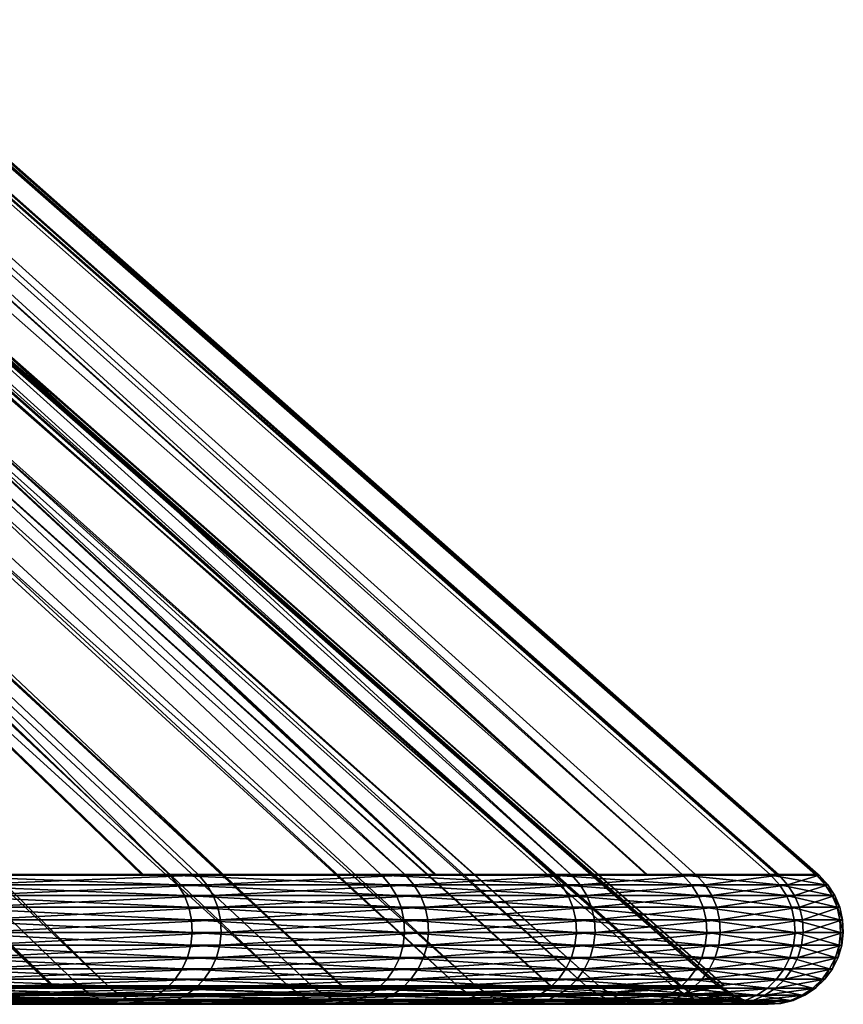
# Model space of a CAD drawing. Header units: inches. Extents: x 1 to 213, y 1 to 674.
# Tile 646 of 656: x 202 to 213, y 129 to 142. Entities that reach past the tile are written whole.
import ezdxf

# ---------------------------------------------------------------- set-up
doc = ezdxf.new("R2010")
doc.units = ezdxf.units.IN
doc.header["$MEASUREMENT"] = 0
doc.layers.get('0').update_dxf_attribs({"true_color": 0x5890e1})

msp = doc.modelspace()

# ---------------------------------------------------------------- meshes
at = {"color": 173, "true_color": 0x5858e1}
mesh = msp.add_polyface(dxfattribs=at)
corners = [(160.648, 173.5, 101.081), (160.661, 182, 101.079), (159.805, 173.5, 95.757), (160.689, 173.5, 101.34), (160.031, 173.5, 116.784), (160.086, 182, 116.793), (160.689, 173.5, 112.629), (159.805, 173.5, 118.212), (150.672, 173.5, 138.725), (186.889, 129.15, 173.957), (147.114, 173.5, 143.118), (153.75, 173.5, 133.985), (195.883, 129.15, 161.456), (150.886, 173.5, 138.395), (191.617, 129.15, 167.873), (158.059, 173.5, 124.407), (202.937, 129.15, 147.767), (156.316, 173.5, 128.948), (202.185, 129.15, 149.369), (154.943, 173.5, 131.642), (199.663, 129.15, 154.742), (153.75, 173.5, 79.985), (199.213, 129.15, 58.365), (156.316, 173.5, 85.021), (202.206, 129.15, 64.59), (156.646, 173.5, 85.879), (148.438, 173.5, 72.486), (191.045, 129.15, 45.31), (150.672, 173.5, 75.244), (191.318, 129.15, 45.712), (153.034, 173.5, 78.883), (195.371, 129.15, 51.686), (186.261, 129.15, 39.27), (143.118, 173.5, 66.855), (175.422, 129.15, 28.331), (176.713, 129.15, 29.542), (181.044, 129.15, 33.6), (143.628, 174.399, 149.271), (171.005, 130.649, 190.944), (177.03, 130.649, 185.986), (144.456, 174.399, 148.601), (177.615, 130.649, 185.428), (182.674, 130.649, 180.598), (148.601, 174.399, 144.456), (185.394, 130.649, 177.585), (149.271, 174.399, 143.628), (187.903, 130.649, 174.807), (152.29, 174.399, 139.901), (192.691, 130.649, 168.645), (154.031, 174.399, 137.219), (197.011, 130.649, 162.147), (155.482, 174.399, 134.985), (198.364, 130.649, 159.744), (157.901, 174.399, 130.236), (200.839, 130.649, 155.348), (158.143, 174.399, 129.762), (157.901, 174.399, 83.733), (200.384, 130.649, 57.748), (155.482, 174.399, 78.985), (198.359, 130.649, 54.229), (154.031, 174.399, 76.75), (196.493, 130.649, 50.985), (152.29, 174.399, 74.069), (192.112, 130.649, 44.527), (149.271, 174.399, 70.341), (187.267, 130.649, 38.411), (148.601, 174.399, 69.513), (185.399, 130.649, 36.381), (181.984, 130.649, 32.669), (144.456, 174.399, 65.368), (177.598, 130.649, 28.559), (143.628, 174.399, 64.698), (176.29, 130.649, 27.333), (170.219, 130.649, 22.432)]
mesh.append_faces([[corners[k] for k in face] for face in [(0, 1, 2, 0), (0, 3, 1, 0), (4, 5, 6, 4), (4, 7, 5, 4), (8, 9, 10, 8), (11, 12, 13, 11), (13, 14, 8, 13), (15, 16, 17, 15), (17, 18, 19, 17), (19, 20, 11, 19), (21, 22, 23, 21), (23, 24, 25, 23), (26, 27, 28, 26), (28, 29, 30, 28), (30, 31, 21, 30), (26, 32, 27, 26), (33, 34, 35, 33), (33, 35, 36, 33), (37, 38, 39, 37), (40, 41, 42, 40), (43, 42, 44, 43), (43, 44, 45, 43), (45, 44, 46, 45), (45, 46, 47, 45), (47, 48, 49, 47), (49, 50, 51, 49), (51, 52, 53, 51), (53, 54, 55, 53), (56, 57, 58, 56), (58, 59, 60, 58), (60, 61, 62, 60), (62, 63, 64, 62), (64, 65, 66, 64), (66, 67, 68, 66), (69, 68, 70, 69), (71, 72, 73, 71)]], dxfattribs={"vtx3": -1, "color": 173})
mesh = msp.add_polyface(dxfattribs=at)
corners = [(150.886, 173.5, 138.395), (195.883, 129.15, 161.456), (191.617, 129.15, 167.873), (150.672, 173.5, 138.725), (191.319, 129.15, 168.256), (186.889, 129.15, 173.957), (156.316, 173.5, 128.948), (202.937, 129.15, 147.767), (202.185, 129.15, 149.369), (154.943, 173.5, 131.642), (199.663, 129.15, 154.742), (159.158, 173.5, 93.345), (206.083, 129.15, 74.785), (207.649, 129.15, 79.841), (153.034, 173.5, 78.883), (191.318, 129.15, 45.712), (195.371, 129.15, 51.686), (177.038, 130.639, 185.995), (171.005, 130.649, 190.944), (171.012, 130.639, 190.953), (169.009, 130.649, 192.352), (182.682, 130.639, 180.606), (177.615, 130.649, 185.428), (177.03, 130.649, 185.986), (185.394, 130.649, 177.585), (182.674, 130.649, 180.598), (170.226, 130.639, 22.423), (176.29, 130.649, 27.333), (176.298, 130.639, 27.324), (177.598, 130.649, 28.559), (181.992, 130.639, 32.661), (181.984, 130.649, 32.669), (185.399, 130.649, 36.381), (169.02, 130.649, 21.603), (170.219, 130.649, 22.432), (170.296, 130.512, 22.329), (176.375, 130.512, 27.236), (182.075, 130.512, 32.578), (187.365, 130.512, 38.327), (182.766, 130.512, 180.687), (177.116, 130.512, 186.083), (171.083, 130.512, 191.046), (164.699, 130.512, 195.55), (177.178, 130.367, 186.153), (171.139, 130.367, 191.12), (187.903, 130.649, 174.807), (192.389, 130.649, 169.034), (152.29, 174.399, 139.901), (187.267, 130.649, 38.411), (148.601, 174.399, 69.513)]
mesh.append_faces([[corners[k] for k in face] for face in [(0, 1, 2, 0), (3, 2, 4, 3), (3, 4, 5, 3), (6, 7, 8, 6), (9, 8, 10, 9), (11, 12, 13, 11), (14, 15, 16, 14), (17, 18, 19, 17), (19, 18, 20, 19), (21, 22, 17, 21), (17, 22, 23, 17), (17, 23, 18, 17), (21, 24, 25, 21), (21, 25, 22, 21), (26, 27, 28, 26), (28, 27, 29, 28), (28, 29, 30, 28), (30, 29, 31, 30), (30, 31, 32, 30), (26, 33, 34, 26), (26, 34, 27, 26), (35, 26, 36, 35), (36, 26, 28, 36), (36, 28, 37, 36), (37, 28, 30, 37), (37, 30, 38, 37), (39, 21, 40, 39), (40, 21, 17, 40), (40, 17, 41, 40), (41, 17, 19, 41), (41, 19, 42, 41), (43, 39, 40, 43), (44, 40, 41, 44), (45, 46, 47, 45), (48, 32, 49, 48)]], dxfattribs={"vtx3": -1, "color": 173})
mesh = msp.add_polyface(dxfattribs=at)
corners = [(153.75, 173.5, 133.985), (199.663, 129.15, 154.742), (197.219, 129.15, 159.082), (195.883, 129.15, 161.456), (159.805, 173.5, 118.212), (207.897, 129.15, 133.188), (158.342, 173.5, 123.672), (206.1, 129.15, 139.19), (158.059, 173.5, 124.407), (160.689, 173.5, 112.629), (210.656, 129.15, 118.038), (160.031, 173.5, 116.784), (209.557, 129.15, 125.664), (160.689, 173.5, 101.34), (211.154, 129.15, 102.646), (160.985, 173.5, 106.985), (211.245, 129.151, 106.985), (160.881, 173.5, 108.953), (211.19, 129.15, 110.351), (159.805, 173.5, 95.757), (209.378, 129.15, 87.349), (160.648, 173.5, 101.081), (210.549, 129.15, 94.965), (156.646, 173.5, 85.879), (205.369, 129.15, 72.481), (158.342, 173.5, 90.298), (206.083, 129.15, 74.785), (159.158, 173.5, 93.345), (207.649, 129.15, 79.841), (150.672, 173.5, 75.244), (191.045, 129.15, 45.31), (191.318, 129.15, 45.712), (153.75, 173.5, 79.985), (195.371, 129.15, 51.686), (197.214, 129.15, 54.89), (199.213, 129.15, 58.365), (152.29, 174.399, 139.901), (192.389, 130.649, 169.034), (192.691, 130.649, 168.645), (154.031, 174.399, 137.219), (197.011, 130.649, 162.147), (155.482, 174.399, 134.985), (198.364, 130.649, 159.744), (158.143, 174.399, 129.762), (206.939, 130.649, 140.996), (160.244, 174.399, 124.29), (207.358, 130.649, 139.599), (160.657, 174.399, 122.746), (209.178, 130.649, 133.521), (161.761, 174.399, 118.628), (210.193, 130.649, 128.922), (162.345, 174.399, 114.943), (162.678, 174.399, 112.838), (212.512, 130.649, 110.394), (162.985, 174.399, 106.985), (212.476, 130.649, 102.591), (162.678, 174.399, 101.131), (211.953, 130.649, 95.951), (162.345, 174.399, 99.026), (210.678, 130.649, 87.1), (161.761, 174.399, 95.342), (210.205, 130.649, 85.046), (160.657, 174.399, 91.223), (208.926, 130.649, 79.496), (160.244, 174.399, 89.68), (203.765, 130.649, 64.78), (158.143, 174.399, 84.207), (203.415, 130.649, 64.052), (157.901, 174.399, 83.733), (155.482, 174.399, 78.985), (200.384, 130.649, 57.748), (198.359, 130.649, 54.229), (154.031, 174.399, 76.75), (196.493, 130.649, 50.985), (152.29, 174.399, 74.069), (192.389, 130.649, 44.934), (192.112, 130.649, 44.527), (149.271, 174.399, 70.341), (187.267, 130.649, 38.411)]
mesh.append_faces([[corners[k] for k in face] for face in [(0, 1, 2, 0), (0, 2, 3, 0), (4, 5, 6, 4), (6, 7, 8, 6), (9, 10, 11, 9), (11, 12, 4, 11), (13, 14, 15, 13), (15, 16, 17, 15), (17, 18, 9, 17), (19, 20, 21, 19), (21, 22, 13, 21), (23, 24, 25, 23), (25, 26, 27, 25), (27, 28, 19, 27), (29, 30, 31, 29), (32, 33, 34, 32), (32, 34, 35, 32), (36, 37, 38, 36), (39, 38, 40, 39), (41, 40, 42, 41), (43, 44, 45, 43), (45, 46, 47, 45), (47, 48, 49, 47), (49, 50, 51, 49), (52, 53, 54, 52), (54, 55, 56, 54), (56, 57, 58, 56), (58, 59, 60, 58), (60, 61, 62, 60), (62, 63, 64, 62), (64, 65, 66, 64), (66, 67, 68, 66), (69, 70, 71, 69), (72, 71, 73, 72), (74, 75, 76, 74), (77, 76, 78, 77)]], dxfattribs={"vtx3": -1, "color": 173})
mesh = msp.add_polyface(dxfattribs=at)
corners = [(160.031, 173.5, 116.784), (210.656, 129.15, 118.038), (209.557, 129.15, 125.664), (160.648, 173.5, 101.081), (209.378, 129.15, 87.349), (210.549, 129.15, 94.965), (187.912, 130.639, 174.814), (185.394, 130.649, 177.585), (182.682, 130.639, 180.606), (197.021, 130.639, 162.154), (192.691, 130.649, 168.645), (192.701, 130.639, 168.652), (192.389, 130.649, 169.034), (187.903, 130.649, 174.807), (198.364, 130.649, 159.744), (197.011, 130.649, 162.147), (196.502, 130.639, 50.978), (198.359, 130.649, 54.229), (200.394, 130.639, 57.742), (187.276, 130.639, 38.403), (192.112, 130.649, 44.527), (192.122, 130.639, 44.52), (192.389, 130.649, 44.934), (196.493, 130.649, 50.985), (181.992, 130.639, 32.661), (185.399, 130.649, 36.381), (187.267, 130.649, 38.411), (187.365, 130.512, 38.327), (192.216, 130.512, 44.451), (196.602, 130.512, 50.916), (200.498, 130.512, 57.688), (197.121, 130.512, 162.215), (200.849, 130.639, 155.353), (192.796, 130.512, 168.721), (188.002, 130.512, 174.889), (182.766, 130.512, 180.687), (182.833, 130.367, 180.753), (203.393, 130.649, 149.907), (204.154, 130.649, 148.285), (158.143, 174.399, 129.762), (207.34, 130.649, 74.376), (206.618, 130.649, 72.043), (160.244, 174.399, 89.68), (152.29, 174.399, 74.069)]
mesh.append_faces([[corners[k] for k in face] for face in [(0, 1, 2, 0), (3, 4, 5, 3), (6, 7, 8, 6), (9, 10, 11, 9), (11, 10, 12, 11), (11, 12, 6, 11), (6, 12, 13, 6), (6, 13, 7, 6), (9, 14, 15, 9), (9, 15, 10, 9), (16, 17, 18, 16), (19, 20, 21, 19), (21, 20, 22, 21), (21, 22, 16, 21), (16, 22, 23, 16), (16, 23, 17, 16), (24, 25, 19, 24), (19, 25, 26, 19), (19, 26, 20, 19), (27, 24, 19, 27), (27, 19, 28, 27), (28, 19, 21, 28), (28, 21, 29, 28), (29, 21, 16, 29), (29, 16, 30, 29), (31, 32, 9, 31), (31, 9, 33, 31), (33, 9, 11, 33), (33, 11, 34, 33), (34, 11, 6, 34), (34, 6, 35, 34), (35, 6, 8, 35), (36, 34, 35, 36), (37, 38, 39, 37), (40, 41, 42, 40), (23, 22, 43, 23)]], dxfattribs={"vtx3": -1, "color": 173})
mesh = msp.add_polyface(dxfattribs=at)
corners = [(158.342, 173.5, 123.672), (207.897, 129.15, 133.188), (206.1, 129.15, 139.19), (158.059, 173.5, 124.407), (205.687, 129.15, 140.569), (202.937, 129.15, 147.767), (159.805, 173.5, 118.212), (209.557, 129.15, 125.664), (208.899, 129.15, 128.647), (160.985, 173.5, 106.985), (211.154, 129.15, 102.646), (211.245, 129.151, 106.985), (160.881, 173.5, 108.953), (211.19, 129.15, 110.351), (160.689, 173.5, 112.629), (210.667, 129.15, 117.882), (210.656, 129.15, 118.038), (160.689, 173.5, 101.34), (210.549, 129.15, 94.965), (210.637, 129.15, 96.089), (158.342, 173.5, 90.298), (205.369, 129.15, 72.481), (206.083, 129.15, 74.785), (159.805, 173.5, 95.757), (207.649, 129.15, 79.841), (208.911, 129.15, 85.321), (209.378, 129.15, 87.349), (156.316, 173.5, 85.021), (199.213, 129.15, 58.365), (202.206, 129.15, 64.59), (156.646, 173.5, 85.879), (202.552, 129.15, 65.309), (157.901, 174.399, 130.236), (198.364, 130.649, 159.744), (200.839, 130.649, 155.348), (158.143, 174.399, 129.762), (203.393, 130.649, 149.907), (211.972, 130.649, 118.178), (162.678, 174.399, 112.838), (162.345, 174.399, 114.943), (204.154, 130.649, 148.285), (206.939, 130.649, 140.996), (160.244, 174.399, 124.29), (207.358, 130.649, 139.599), (160.657, 174.399, 122.746), (209.178, 130.649, 133.521), (161.761, 174.399, 118.628), (210.193, 130.649, 128.922), (210.859, 130.649, 125.901), (211.983, 130.649, 118.021), (212.512, 130.649, 110.394), (162.985, 174.399, 106.985), (212.496, 130.649, 106.985), (212.476, 130.649, 102.591), (162.678, 174.399, 101.131), (211.953, 130.649, 95.951), (162.345, 174.399, 99.026), (211.863, 130.649, 94.812), (210.678, 130.649, 87.1), (161.761, 174.399, 95.342), (210.205, 130.649, 85.046), (160.657, 174.399, 91.223), (208.926, 130.649, 79.496), (160.244, 174.399, 89.68), (207.34, 130.649, 74.376), (206.618, 130.649, 72.043), (203.765, 130.649, 64.78), (158.143, 174.399, 84.207), (203.415, 130.649, 64.052), (157.901, 174.399, 83.733), (200.384, 130.649, 57.748)]
mesh.append_faces([[corners[k] for k in face] for face in [(0, 1, 2, 0), (3, 2, 4, 3), (3, 4, 5, 3), (6, 7, 8, 6), (6, 8, 1, 6), (9, 10, 11, 9), (12, 11, 13, 12), (14, 13, 15, 14), (14, 15, 16, 14), (17, 18, 19, 17), (17, 19, 10, 17), (20, 21, 22, 20), (23, 24, 25, 23), (23, 25, 26, 23), (27, 28, 29, 27), (30, 29, 31, 30), (30, 31, 21, 30), (32, 33, 34, 32), (35, 34, 36, 35), (37, 38, 39, 37), (35, 40, 41, 35), (42, 41, 43, 42), (44, 43, 45, 44), (46, 45, 47, 46), (39, 47, 48, 39), (39, 48, 37, 39), (38, 49, 50, 38), (51, 52, 53, 51), (54, 53, 55, 54), (56, 57, 58, 56), (59, 58, 60, 59), (61, 60, 62, 61), (63, 62, 64, 63), (63, 65, 66, 63), (67, 66, 68, 67), (69, 68, 70, 69)]], dxfattribs={"vtx3": -1, "color": 173})
mesh = msp.add_polyface(dxfattribs=at)
corners = [(200.849, 130.639, 155.353), (198.364, 130.649, 159.744), (197.021, 130.639, 162.154), (206.95, 130.639, 140.999), (204.154, 130.649, 148.285), (204.165, 130.639, 148.289), (203.393, 130.649, 149.907), (200.839, 130.649, 155.348), (209.189, 130.639, 133.524), (207.358, 130.649, 139.599), (206.939, 130.649, 140.996), (209.178, 130.649, 133.521), (203.776, 130.639, 64.775), (206.618, 130.649, 72.043), (206.629, 130.639, 72.039), (207.34, 130.649, 74.376), (208.937, 130.639, 79.493), (208.926, 130.649, 79.496), (200.394, 130.639, 57.742), (203.415, 130.649, 64.052), (203.765, 130.649, 64.78), (198.359, 130.649, 54.229), (200.384, 130.649, 57.748), (200.498, 130.512, 57.688), (196.502, 130.639, 50.978), (203.883, 130.512, 64.729), (206.739, 130.512, 72), (209.051, 130.512, 79.463), (209.303, 130.512, 133.553), (207.061, 130.512, 141.037), (204.273, 130.512, 148.335), (200.954, 130.512, 155.407), (197.121, 130.512, 162.215), (211.972, 130.649, 118.178), (211.983, 130.649, 118.021), (162.678, 174.399, 112.838), (212.512, 130.649, 110.394), (212.496, 130.649, 106.985), (162.985, 174.399, 106.985), (211.953, 130.649, 95.951), (211.863, 130.649, 94.812), (162.345, 174.399, 99.026)]
mesh.append_faces([[corners[k] for k in face] for face in [(0, 1, 2, 0), (3, 4, 5, 3), (5, 4, 6, 5), (5, 6, 0, 5), (0, 6, 7, 0), (0, 7, 1, 0), (8, 9, 3, 8), (3, 9, 10, 3), (3, 10, 4, 3), (8, 11, 9, 8), (12, 13, 14, 12), (14, 13, 15, 14), (14, 15, 16, 14), (16, 15, 17, 16), (18, 19, 12, 18), (12, 19, 20, 12), (12, 20, 13, 12), (18, 21, 22, 18), (18, 22, 19, 18), (23, 24, 18, 23), (23, 18, 25, 23), (25, 18, 12, 25), (25, 12, 26, 25), (26, 12, 14, 26), (26, 14, 27, 26), (27, 14, 16, 27), (28, 8, 29, 28), (29, 8, 3, 29), (29, 3, 30, 29), (30, 3, 5, 30), (30, 5, 31, 30), (31, 5, 0, 31), (31, 0, 32, 31), (33, 34, 35, 33), (36, 37, 38, 36), (39, 40, 41, 39)]], dxfattribs={"vtx3": -1, "color": 173})
mesh = msp.add_polyface(dxfattribs=at)
corners = [(209.569, 129.139, 125.666), (208.899, 129.15, 128.647), (209.557, 129.15, 125.664), (210.656, 129.15, 118.038), (209.39, 129.139, 87.347), (209.378, 129.15, 87.349), (208.911, 129.15, 85.321), (210.561, 129.139, 94.964), (210.549, 129.15, 94.965), (210.87, 130.639, 125.903), (210.193, 130.649, 128.922), (209.189, 130.639, 133.524), (209.178, 130.649, 133.521), (208.937, 130.639, 79.493), (210.205, 130.649, 85.046), (210.689, 130.639, 87.098), (208.926, 130.649, 79.496), (209.051, 130.512, 79.463), (210.804, 130.512, 87.076), (209.303, 130.512, 133.553), (209.141, 130.367, 79.438), (210.896, 130.367, 87.058), (209.393, 130.367, 133.577), (210.986, 130.512, 125.924), (209.206, 130.208, 79.421), (210.962, 130.208, 87.046), (209.458, 130.208, 133.594), (211.078, 130.367, 125.941), (207.213, 130.208, 141.089), (209.243, 130.04, 79.411), (211, 130.04, 87.038), (209.496, 130.04, 133.603), (211.144, 130.208, 125.953), (207.25, 130.04, 141.101), (209.252, 129.868, 79.408), (211.01, 129.868, 87.036), (209.505, 129.868, 133.606), (211.182, 130.04, 125.96), (207.259, 129.868, 141.104), (209.233, 129.696, 79.414), (210.99, 129.696, 87.04), (209.485, 129.696, 133.601), (211.191, 129.868, 125.962), (207.24, 129.696, 141.098), (209.185, 129.531, 79.427), (210.941, 129.531, 87.05), (209.437, 129.531, 133.588), (211.171, 129.696, 125.958), (207.193, 129.531, 141.082), (209.11, 129.377, 79.447), (210.865, 129.377, 87.064), (209.363, 129.377, 133.569), (211.122, 129.531, 125.949), (207.12, 129.377, 141.057), (209.011, 129.238, 79.473), (210.764, 129.238, 87.083), (209.263, 129.238, 133.543), (211.047, 129.377, 125.935), (208.891, 129.119, 79.506), (210.642, 129.119, 87.107), (209.143, 129.119, 133.512), (210.946, 129.238, 125.917)]
mesh.append_faces([[corners[k] for k in face] for face in [(0, 1, 2, 0), (0, 2, 3, 0), (4, 5, 6, 4), (7, 8, 5, 7), (9, 10, 11, 9), (11, 10, 12, 11), (13, 14, 15, 13), (13, 16, 14, 13), (17, 13, 18, 17), (18, 13, 15, 18), (19, 9, 11, 19), (20, 17, 21, 20), (22, 23, 19, 22), (24, 20, 25, 24), (26, 27, 22, 26), (26, 22, 28, 26), (29, 24, 30, 29), (31, 32, 26, 31), (31, 26, 33, 31), (34, 29, 35, 34), (36, 37, 31, 36), (36, 31, 38, 36), (39, 34, 40, 39), (41, 42, 36, 41), (41, 36, 43, 41), (44, 39, 45, 44), (46, 47, 41, 46), (46, 41, 48, 46), (49, 44, 50, 49), (51, 52, 46, 51), (51, 46, 53, 51), (54, 49, 55, 54), (56, 57, 51, 56), (58, 54, 59, 58), (59, 54, 55, 59), (60, 61, 56, 60)]], dxfattribs={"vtx3": -1, "color": 173})
mesh = msp.add_polyface(dxfattribs=at)
corners = [(211.19, 129.15, 110.351), (211.201, 129.139, 110.352), (210.667, 129.15, 117.882), (210.668, 129.139, 118.039), (210.656, 129.15, 118.038), (211.245, 129.151, 106.985), (211.154, 129.15, 102.646), (211.166, 129.139, 102.646), (210.637, 129.15, 96.089), (210.561, 129.139, 94.964), (210.549, 129.15, 94.965), (210.87, 130.639, 125.903), (210.859, 130.649, 125.901), (210.193, 130.649, 128.922), (210.689, 130.639, 87.098), (210.205, 130.649, 85.046), (210.678, 130.649, 87.1), (211.863, 130.649, 94.812), (210.804, 130.512, 87.076), (211.991, 130.512, 94.798), (210.986, 130.512, 125.924), (211.984, 130.639, 118.179), (209.303, 130.512, 133.553), (210.896, 130.367, 87.058), (209.051, 130.512, 79.463), (212.084, 130.367, 94.787), (211.078, 130.367, 125.941), (209.393, 130.367, 133.577), (210.962, 130.208, 87.046), (209.141, 130.367, 79.438), (212.151, 130.208, 94.779), (211.144, 130.208, 125.953), (209.458, 130.208, 133.594), (211, 130.04, 87.038), (209.206, 130.208, 79.421), (211.182, 130.04, 125.96), (209.496, 130.04, 133.603), (211.01, 129.868, 87.036), (209.243, 130.04, 79.411), (211.191, 129.868, 125.962), (209.505, 129.868, 133.606), (210.99, 129.696, 87.04), (209.252, 129.868, 79.408), (211.171, 129.696, 125.958), (209.485, 129.696, 133.601), (210.941, 129.531, 87.05), (209.233, 129.696, 79.414), (212.129, 129.531, 94.781), (211.122, 129.531, 125.949), (209.437, 129.531, 133.588), (210.865, 129.377, 87.064), (209.185, 129.531, 79.427), (212.053, 129.377, 94.79), (211.047, 129.377, 125.935), (209.363, 129.377, 133.569), (210.764, 129.238, 87.083), (209.11, 129.377, 79.447), (211.951, 129.238, 94.802), (210.946, 129.238, 125.917), (209.263, 129.238, 133.543), (210.642, 129.119, 87.107), (211.827, 129.119, 94.817), (210.823, 129.119, 125.895), (212.06, 129.238, 118.187), (209.143, 129.119, 133.512)]
mesh.append_faces([[corners[k] for k in face] for face in [(0, 1, 2, 0), (2, 3, 4, 2), (0, 5, 1, 0), (1, 5, 6, 1), (7, 6, 8, 7), (9, 8, 10, 9), (11, 12, 13, 11), (14, 15, 16, 14), (14, 16, 17, 14), (18, 14, 19, 18), (20, 21, 11, 20), (20, 11, 22, 20), (23, 24, 18, 23), (23, 18, 25, 23), (26, 20, 27, 26), (28, 29, 23, 28), (28, 23, 30, 28), (31, 26, 32, 31), (33, 34, 28, 33), (35, 31, 36, 35), (37, 38, 33, 37), (39, 35, 40, 39), (41, 42, 37, 41), (43, 39, 44, 43), (45, 46, 41, 45), (45, 41, 47, 45), (48, 43, 49, 48), (50, 51, 45, 50), (50, 45, 52, 50), (53, 48, 54, 53), (55, 56, 50, 55), (55, 50, 57, 55), (58, 53, 59, 58), (60, 55, 61, 60), (62, 63, 58, 62), (62, 58, 64, 62)]], dxfattribs={"vtx3": -1, "color": 173})
mesh = msp.add_polyface(dxfattribs=at)
corners = [(211.984, 130.639, 118.179), (210.859, 130.649, 125.901), (210.87, 130.639, 125.903), (212.524, 130.639, 110.394), (211.983, 130.649, 118.021), (211.972, 130.649, 118.178), (210.689, 130.639, 87.098), (211.863, 130.649, 94.812), (211.875, 130.639, 94.811), (211.953, 130.649, 95.951), (212.487, 130.639, 102.591), (211.991, 130.512, 94.798), (212.604, 130.512, 102.586), (212.1, 130.512, 118.192), (210.986, 130.512, 125.924), (212.084, 130.367, 94.787), (210.804, 130.512, 87.076), (212.698, 130.367, 102.582), (212.193, 130.367, 118.202), (212.641, 130.512, 110.398), (211.078, 130.367, 125.941), (212.151, 130.208, 94.779), (210.896, 130.367, 87.058), (212.765, 130.208, 102.579), (212.26, 130.208, 118.209), (211.144, 130.208, 125.953), (211, 130.04, 87.038), (210.962, 130.208, 87.046), (212.189, 130.04, 94.774), (212.804, 130.04, 102.577), (212.299, 130.04, 118.213), (211.182, 130.04, 125.96), (211.01, 129.868, 87.036), (212.199, 129.868, 94.773), (212.813, 129.868, 102.577), (212.308, 129.868, 118.214), (211.191, 129.868, 125.962), (210.99, 129.696, 87.04), (212.179, 129.696, 94.776), (212.793, 129.696, 102.578), (212.288, 129.696, 118.212), (211.171, 129.696, 125.958), (211.122, 129.531, 125.949)]
mesh.append_faces([[corners[k] for k in face] for face in [(0, 1, 2, 0), (3, 4, 0, 3), (0, 4, 5, 0), (0, 5, 1, 0), (6, 7, 8, 6), (8, 7, 9, 8), (8, 9, 10, 8), (11, 6, 8, 11), (11, 8, 12, 11), (13, 3, 0, 13), (13, 0, 14, 13), (15, 16, 11, 15), (15, 11, 17, 15), (18, 19, 13, 18), (18, 13, 20, 18), (20, 13, 14, 20), (21, 22, 15, 21), (21, 15, 23, 21), (24, 18, 25, 24), (25, 18, 20, 25), (26, 27, 28, 26), (28, 27, 21, 28), (28, 21, 29, 28), (30, 24, 31, 30), (31, 24, 25, 31), (32, 26, 33, 32), (33, 26, 28, 33), (33, 28, 34, 33), (35, 30, 36, 35), (36, 30, 31, 36), (37, 32, 38, 37), (38, 32, 33, 38), (38, 33, 39, 38), (40, 35, 41, 40), (41, 35, 36, 41), (42, 40, 41, 42)]], dxfattribs={"vtx3": -1, "color": 173})
mesh = msp.add_polyface(dxfattribs=at)
corners = [(212.487, 130.639, 102.591), (212.496, 130.649, 106.985), (212.524, 130.639, 110.394), (212.512, 130.649, 110.394), (211.983, 130.649, 118.021), (211.953, 130.649, 95.951), (212.476, 130.649, 102.591), (212.604, 130.512, 102.586), (211.875, 130.639, 94.811), (212.641, 130.512, 110.398), (212.1, 130.512, 118.192), (212.698, 130.367, 102.582), (211.991, 130.512, 94.798), (212.734, 130.367, 110.401), (212.193, 130.367, 118.202), (212.765, 130.208, 102.579), (212.084, 130.367, 94.787), (212.802, 130.208, 110.403), (212.26, 130.208, 118.209), (212.804, 130.04, 102.577), (212.151, 130.208, 94.779), (212.84, 130.04, 110.405), (212.299, 130.04, 118.213), (212.813, 129.868, 102.577), (212.189, 130.04, 94.774), (212.85, 129.868, 110.405), (212.308, 129.868, 118.214), (212.793, 129.696, 102.578), (212.199, 129.868, 94.773), (212.829, 129.696, 110.404), (212.288, 129.696, 118.212), (212.744, 129.531, 102.58), (212.179, 129.696, 94.776), (212.78, 129.531, 110.403), (212.239, 129.531, 118.207)]
mesh.append_faces([[corners[k] for k in face] for face in [(0, 1, 2, 0), (2, 1, 3, 2), (2, 3, 4, 2), (0, 5, 6, 0), (0, 6, 1, 0), (7, 8, 0, 7), (7, 0, 9, 7), (9, 0, 2, 9), (9, 2, 10, 9), (11, 12, 7, 11), (11, 7, 13, 11), (13, 7, 9, 13), (13, 9, 14, 13), (15, 16, 11, 15), (15, 11, 17, 15), (17, 11, 13, 17), (17, 13, 18, 17), (18, 13, 14, 18), (19, 20, 15, 19), (19, 15, 21, 19), (21, 15, 17, 21), (21, 17, 22, 21), (22, 17, 18, 22), (23, 24, 19, 23), (23, 19, 25, 23), (25, 19, 21, 25), (25, 21, 26, 25), (26, 21, 22, 26), (27, 28, 23, 27), (27, 23, 29, 27), (29, 23, 25, 29), (29, 25, 30, 29), (30, 25, 26, 30), (31, 32, 27, 31), (33, 27, 29, 33), (34, 29, 30, 34)]], dxfattribs={"vtx3": -1, "color": 173})
mesh = msp.add_polyface(dxfattribs=at)
corners = [(200.581, 130.367, 57.644), (196.602, 130.512, 50.916), (200.498, 130.512, 57.688), (203.969, 130.367, 64.691), (203.883, 130.512, 64.729), (206.827, 130.367, 71.969), (206.739, 130.512, 72), (209.141, 130.367, 79.438), (209.051, 130.512, 79.463), (209.393, 130.367, 133.577), (209.303, 130.512, 133.553), (207.15, 130.367, 141.067), (207.061, 130.512, 141.037), (204.359, 130.367, 148.372), (204.273, 130.512, 148.335), (201.037, 130.367, 155.45), (200.954, 130.512, 155.407), (197.201, 130.367, 162.264), (200.64, 130.208, 57.613), (196.681, 130.367, 50.867), (204.03, 130.208, 64.664), (206.891, 130.208, 71.947), (209.206, 130.208, 79.421), (207.213, 130.208, 141.089), (204.421, 130.208, 148.398), (201.096, 130.208, 155.481), (197.258, 130.208, 162.299), (200.674, 130.04, 57.595), (196.738, 130.208, 50.831), (204.066, 130.04, 64.649), (206.928, 130.04, 71.934), (209.243, 130.04, 79.411), (207.25, 130.04, 141.101), (209.458, 130.208, 133.594), (204.457, 130.04, 148.413), (201.131, 130.04, 155.499), (197.291, 130.04, 162.319)]
mesh.append_faces([[corners[k] for k in face] for face in [(0, 1, 2, 0), (0, 2, 3, 0), (3, 2, 4, 3), (3, 4, 5, 3), (5, 4, 6, 5), (5, 6, 7, 5), (7, 6, 8, 7), (9, 10, 11, 9), (11, 10, 12, 11), (11, 12, 13, 11), (13, 12, 14, 13), (13, 14, 15, 13), (15, 14, 16, 15), (15, 16, 17, 15), (18, 19, 0, 18), (18, 0, 20, 18), (20, 0, 3, 20), (20, 3, 21, 20), (21, 3, 5, 21), (21, 5, 22, 21), (22, 5, 7, 22), (23, 9, 11, 23), (23, 11, 24, 23), (24, 11, 13, 24), (24, 13, 25, 24), (25, 13, 15, 25), (25, 15, 26, 25), (27, 28, 18, 27), (29, 18, 20, 29), (30, 20, 21, 30), (31, 21, 22, 31), (32, 33, 23, 32), (34, 23, 24, 34), (34, 24, 35, 34), (35, 24, 25, 35), (35, 25, 36, 35)]], dxfattribs={"vtx3": -1, "color": 173})
mesh = msp.add_polyface(dxfattribs=at)
corners = [(200.674, 130.04, 57.595), (200.64, 130.208, 57.613), (204.066, 130.04, 64.649), (200.683, 129.868, 57.59), (196.771, 130.04, 50.81), (204.075, 129.868, 64.645), (204.465, 129.868, 148.417), (204.457, 130.04, 148.413), (201.139, 129.868, 155.503), (201.131, 130.04, 155.499), (197.299, 129.868, 162.324), (200.665, 129.696, 57.6), (196.779, 129.868, 50.805), (204.056, 129.696, 64.653), (204.447, 129.696, 148.409), (201.121, 129.696, 155.494), (197.282, 129.696, 162.313), (200.621, 129.531, 57.623), (196.762, 129.696, 50.816), (204.011, 129.531, 64.673), (206.871, 129.531, 71.954), (204.401, 129.531, 148.389), (201.077, 129.531, 155.471), (197.239, 129.531, 162.287), (200.553, 129.377, 57.659), (196.72, 129.531, 50.842), (203.94, 129.377, 64.704), (206.798, 129.377, 71.98), (204.33, 129.377, 148.359), (201.009, 129.377, 155.436), (197.174, 129.377, 162.247), (200.462, 129.238, 57.707), (196.654, 129.377, 50.883), (203.846, 129.238, 64.745), (206.701, 129.238, 72.014), (204.236, 129.238, 148.319), (200.917, 129.238, 155.389), (197.086, 129.238, 162.194), (200.806, 129.119, 155.331)]
mesh.append_faces([[corners[k] for k in face] for face in [(0, 1, 2, 0), (3, 4, 0, 3), (3, 0, 5, 3), (5, 0, 2, 5), (6, 7, 8, 6), (8, 7, 9, 8), (8, 9, 10, 8), (11, 12, 3, 11), (11, 3, 13, 11), (13, 3, 5, 13), (14, 6, 15, 14), (15, 6, 8, 15), (15, 8, 16, 15), (17, 18, 11, 17), (17, 11, 19, 17), (19, 11, 13, 19), (19, 13, 20, 19), (21, 14, 22, 21), (22, 14, 15, 22), (22, 15, 23, 22), (24, 25, 17, 24), (24, 17, 26, 24), (26, 17, 19, 26), (26, 19, 27, 26), (28, 21, 29, 28), (29, 21, 22, 29), (29, 22, 30, 29), (31, 32, 24, 31), (31, 24, 33, 31), (33, 24, 26, 33), (33, 26, 34, 33), (35, 28, 36, 35), (36, 28, 29, 36), (36, 29, 37, 36), (38, 35, 36, 38)]], dxfattribs={"vtx3": -1, "color": 173})
mesh = msp.add_polyface(dxfattribs=at)
corners = [(204.066, 130.04, 64.649), (204.03, 130.208, 64.664), (206.928, 130.04, 71.934), (206.891, 130.208, 71.947), (209.243, 130.04, 79.411), (207.25, 130.04, 141.101), (207.213, 130.208, 141.089), (204.457, 130.04, 148.413), (204.075, 129.868, 64.645), (206.937, 129.868, 71.931), (209.252, 129.868, 79.408), (207.259, 129.868, 141.104), (209.496, 130.04, 133.603), (204.465, 129.868, 148.417), (204.056, 129.696, 64.653), (206.917, 129.696, 71.938), (209.233, 129.696, 79.414), (207.24, 129.696, 141.098), (209.505, 129.868, 133.606), (204.447, 129.696, 148.409), (206.871, 129.531, 71.954), (209.185, 129.531, 79.427), (207.193, 129.531, 141.082), (209.485, 129.696, 133.601), (204.401, 129.531, 148.389), (206.798, 129.377, 71.98), (204.011, 129.531, 64.673), (209.11, 129.377, 79.447), (207.12, 129.377, 141.057), (209.437, 129.531, 133.588), (204.33, 129.377, 148.359), (206.701, 129.238, 72.014), (203.94, 129.377, 64.704), (209.011, 129.238, 79.473), (209.263, 129.238, 133.543), (209.363, 129.377, 133.569), (207.023, 129.238, 141.024), (204.236, 129.238, 148.319)]
mesh.append_faces([[corners[k] for k in face] for face in [(0, 1, 2, 0), (2, 3, 4, 2), (5, 6, 7, 5), (8, 0, 9, 8), (9, 0, 2, 9), (9, 2, 10, 9), (10, 2, 4, 10), (11, 12, 5, 11), (11, 5, 13, 11), (13, 5, 7, 13), (14, 8, 15, 14), (15, 8, 9, 15), (15, 9, 16, 15), (16, 9, 10, 16), (17, 18, 11, 17), (17, 11, 19, 17), (19, 11, 13, 19), (20, 14, 15, 20), (20, 15, 21, 20), (21, 15, 16, 21), (22, 23, 17, 22), (22, 17, 24, 22), (24, 17, 19, 24), (25, 26, 20, 25), (25, 20, 27, 25), (27, 20, 21, 27), (28, 29, 22, 28), (28, 22, 30, 28), (30, 22, 24, 30), (31, 32, 25, 31), (31, 25, 33, 31), (33, 25, 27, 33), (34, 35, 36, 34), (36, 35, 28, 36), (36, 28, 37, 36), (37, 28, 30, 37)]], dxfattribs={"vtx3": -1, "color": 173})
mesh = msp.add_polyface(dxfattribs=at)
corners = [(212.129, 129.531, 94.781), (210.99, 129.696, 87.04), (212.179, 129.696, 94.776), (212.053, 129.377, 94.79), (210.941, 129.531, 87.05), (211.047, 129.377, 125.935), (212.239, 129.531, 118.207), (211.122, 129.531, 125.949), (211.951, 129.238, 94.802), (210.865, 129.377, 87.064), (212.06, 129.238, 118.187), (212.162, 129.377, 118.198), (210.946, 129.238, 125.917), (211.827, 129.119, 94.817), (210.764, 129.238, 87.083), (211.936, 129.119, 118.174), (210.823, 129.119, 125.895), (211.684, 129.023, 94.833), (210.642, 129.119, 87.107), (212.296, 129.023, 102.599), (211.793, 129.023, 118.159), (210.682, 129.023, 125.869), (211.527, 128.953, 94.851), (210.501, 129.023, 87.134), (212.138, 128.953, 102.605), (211.636, 128.953, 118.142), (212.332, 129.023, 110.388), (210.526, 128.953, 125.841), (211.361, 128.912, 94.871), (211.971, 128.912, 102.612), (211.469, 128.912, 118.124), (212.174, 128.953, 110.383), (211.19, 128.9, 94.89), (211.799, 128.9, 102.619), (211.835, 128.9, 110.372), (212.007, 128.912, 110.378), (211.298, 128.9, 118.106), (211.627, 128.917, 102.626), (211.663, 128.917, 110.367), (211.128, 128.917, 118.088), (211.461, 128.964, 102.633), (211.02, 128.917, 94.91), (211.497, 128.964, 110.361), (210.962, 128.964, 118.07), (211.306, 129.039, 102.64), (211.342, 129.039, 110.356), (211.201, 129.139, 110.352)]
mesh.append_faces([[corners[k] for k in face] for face in [(0, 1, 2, 0), (3, 4, 0, 3), (5, 6, 7, 5), (8, 9, 3, 8), (10, 11, 12, 10), (12, 11, 5, 12), (13, 14, 8, 13), (15, 10, 16, 15), (17, 18, 13, 17), (17, 13, 19, 17), (20, 15, 21, 20), (22, 23, 17, 22), (22, 17, 24, 22), (25, 26, 20, 25), (25, 20, 27, 25), (28, 22, 29, 28), (29, 22, 24, 29), (30, 31, 25, 30), (32, 28, 33, 32), (33, 28, 29, 33), (33, 29, 34, 33), (34, 35, 36, 34), (36, 35, 30, 36), (37, 32, 33, 37), (37, 33, 38, 37), (38, 33, 34, 38), (38, 34, 39, 38), (39, 34, 36, 39), (40, 41, 37, 40), (40, 37, 42, 40), (42, 37, 38, 42), (42, 38, 43, 42), (44, 40, 45, 44), (45, 40, 42, 45), (46, 44, 45, 46)]], dxfattribs={"vtx3": -1, "color": 173})
mesh = msp.add_polyface(dxfattribs=at)
corners = [(212.129, 129.531, 94.781), (212.179, 129.696, 94.776), (212.744, 129.531, 102.58), (212.793, 129.696, 102.578), (212.78, 129.531, 110.403), (212.829, 129.696, 110.404), (212.239, 129.531, 118.207), (212.288, 129.696, 118.212), (211.122, 129.531, 125.949), (212.053, 129.377, 94.79), (212.666, 129.377, 102.583), (212.703, 129.377, 110.4), (212.162, 129.377, 118.198), (211.047, 129.377, 125.935), (211.951, 129.238, 94.802), (212.564, 129.238, 102.587), (212.6, 129.238, 110.397), (212.06, 129.238, 118.187), (211.827, 129.119, 94.817), (212.439, 129.119, 102.593), (212.475, 129.119, 110.393), (211.936, 129.119, 118.174), (212.296, 129.023, 102.599), (212.332, 129.023, 110.388), (211.793, 129.023, 118.159), (212.138, 128.953, 102.605), (211.684, 129.023, 94.833), (212.174, 128.953, 110.383), (211.636, 128.953, 118.142), (211.971, 128.912, 102.612), (212.007, 128.912, 110.378), (211.469, 128.912, 118.124), (211.835, 128.9, 110.372)]
mesh.append_faces([[corners[k] for k in face] for face in [(0, 1, 2, 0), (2, 3, 4, 2), (4, 5, 6, 4), (6, 7, 8, 6), (9, 0, 10, 9), (10, 0, 2, 10), (10, 2, 11, 10), (11, 2, 4, 11), (11, 4, 12, 11), (12, 4, 6, 12), (12, 6, 13, 12), (14, 9, 15, 14), (15, 9, 10, 15), (15, 10, 16, 15), (16, 10, 11, 16), (16, 11, 17, 16), (17, 11, 12, 17), (18, 14, 19, 18), (19, 14, 15, 19), (19, 15, 20, 19), (20, 15, 16, 20), (20, 16, 21, 20), (21, 16, 17, 21), (22, 18, 19, 22), (22, 19, 23, 22), (23, 19, 20, 23), (23, 20, 24, 23), (24, 20, 21, 24), (25, 26, 22, 25), (25, 22, 27, 25), (27, 22, 23, 27), (27, 23, 28, 27), (29, 25, 30, 29), (30, 25, 27, 30), (30, 27, 31, 30), (32, 29, 30, 32)]], dxfattribs={"vtx3": -1, "color": 173})
mesh = msp.add_polyface(dxfattribs=at)
corners = [(199.673, 129.139, 154.747), (202.185, 129.15, 149.369), (202.948, 129.139, 147.772), (199.663, 129.15, 154.742), (202.563, 129.139, 65.304), (202.206, 129.15, 64.59), (199.224, 129.139, 58.359), (199.213, 129.15, 58.365), (200.351, 129.119, 57.765), (196.567, 129.238, 50.938), (200.462, 129.238, 57.707), (203.731, 129.119, 64.795), (200.806, 129.119, 155.331), (200.917, 129.238, 155.389), (196.98, 129.119, 162.128), (200.224, 129.023, 57.832), (196.461, 129.119, 51.004), (203.6, 129.023, 64.852), (200.679, 129.023, 155.266), (204.121, 129.119, 148.27), (196.857, 129.023, 162.053), (200.085, 128.953, 57.905), (196.34, 129.023, 51.08), (203.455, 128.953, 64.915), (200.539, 128.953, 155.193), (203.989, 129.023, 148.214), (196.723, 128.953, 161.971), (199.937, 128.912, 57.984), (203.302, 128.912, 64.982), (200.39, 128.912, 155.117), (203.843, 128.953, 148.152), (196.58, 128.912, 161.883), (199.784, 128.9, 58.064), (203.144, 128.9, 65.051), (200.237, 128.9, 155.038), (203.689, 128.912, 148.087), (196.433, 128.9, 161.793), (199.632, 128.917, 58.144), (202.986, 128.917, 65.12), (200.084, 128.917, 154.959), (203.531, 128.9, 148.02), (199.486, 128.964, 58.221), (202.834, 128.964, 65.186), (199.936, 128.964, 154.883), (203.373, 128.917, 147.952), (199.348, 129.039, 58.294), (202.692, 129.039, 65.248), (203.077, 129.039, 147.827), (203.22, 128.964, 147.887), (199.798, 129.039, 154.812)]
mesh.append_faces([[corners[k] for k in face] for face in [(0, 1, 2, 0), (0, 3, 1, 0), (4, 5, 6, 4), (6, 5, 7, 6), (8, 9, 10, 8), (8, 10, 11, 8), (12, 13, 14, 12), (15, 16, 8, 15), (15, 8, 17, 15), (18, 19, 12, 18), (18, 12, 20, 18), (21, 22, 15, 21), (21, 15, 23, 21), (24, 25, 18, 24), (24, 18, 26, 24), (27, 21, 28, 27), (29, 30, 24, 29), (29, 24, 31, 29), (32, 27, 33, 32), (34, 35, 29, 34), (34, 29, 36, 34), (37, 32, 38, 37), (38, 32, 33, 38), (39, 40, 34, 39), (41, 37, 42, 41), (42, 37, 38, 42), (43, 44, 39, 43), (45, 41, 46, 45), (46, 41, 42, 46), (47, 48, 49, 47), (49, 48, 43, 49), (6, 45, 4, 6), (4, 45, 46, 4), (2, 47, 0, 2), (0, 47, 49, 0)]], dxfattribs={"vtx3": -1, "color": 173})
mesh = msp.add_polyface(dxfattribs=at)
corners = [(202.948, 129.139, 147.772), (205.687, 129.15, 140.569), (205.698, 129.139, 140.573), (202.185, 129.15, 149.369), (202.937, 129.15, 147.767), (205.38, 129.139, 72.477), (202.552, 129.15, 65.309), (202.563, 129.139, 65.304), (202.206, 129.15, 64.59), (205.369, 129.15, 72.481), (203.731, 129.119, 64.795), (200.462, 129.238, 57.707), (203.846, 129.238, 64.745), (206.583, 129.119, 72.055), (204.121, 129.119, 148.27), (204.236, 129.238, 148.319), (200.806, 129.119, 155.331), (203.6, 129.023, 64.852), (200.351, 129.119, 57.765), (206.448, 129.023, 72.102), (203.989, 129.023, 148.214), (206.905, 129.119, 140.984), (200.679, 129.023, 155.266), (203.455, 128.953, 64.915), (200.224, 129.023, 57.832), (206.299, 128.953, 72.155), (203.843, 128.953, 148.152), (206.769, 129.023, 140.938), (200.539, 128.953, 155.193), (203.302, 128.912, 64.982), (200.085, 128.953, 57.905), (206.141, 128.912, 72.21), (203.689, 128.912, 148.087), (206.619, 128.953, 140.887), (200.39, 128.912, 155.117), (203.144, 128.9, 65.051), (199.937, 128.912, 57.984), (205.978, 128.9, 72.267), (203.531, 128.9, 148.02), (206.461, 128.912, 140.833), (200.237, 128.9, 155.038), (202.986, 128.917, 65.12), (205.816, 128.917, 72.324), (203.373, 128.917, 147.952), (206.298, 128.9, 140.777), (200.084, 128.917, 154.959), (202.834, 128.964, 65.186), (205.659, 128.964, 72.379), (203.22, 128.964, 147.887), (206.135, 128.917, 140.722), (199.936, 128.964, 154.883), (202.692, 129.039, 65.248), (205.513, 129.039, 72.43), (203.077, 129.039, 147.827), (205.978, 128.964, 140.669), (205.831, 129.039, 140.618)]
mesh.append_faces([[corners[k] for k in face] for face in [(0, 1, 2, 0), (0, 3, 4, 0), (0, 4, 1, 0), (5, 6, 7, 5), (7, 6, 8, 7), (5, 9, 6, 5), (10, 11, 12, 10), (10, 12, 13, 10), (14, 15, 16, 14), (17, 18, 10, 17), (17, 10, 19, 17), (20, 21, 14, 20), (20, 14, 22, 20), (23, 24, 17, 23), (23, 17, 25, 23), (26, 27, 20, 26), (26, 20, 28, 26), (29, 30, 23, 29), (29, 23, 31, 29), (32, 33, 26, 32), (32, 26, 34, 32), (35, 36, 29, 35), (35, 29, 37, 35), (38, 39, 32, 38), (38, 32, 40, 38), (41, 35, 42, 41), (43, 44, 38, 43), (43, 38, 45, 43), (46, 41, 47, 46), (48, 49, 43, 48), (48, 43, 50, 48), (51, 46, 52, 51), (53, 54, 48, 53), (7, 51, 5, 7), (5, 51, 52, 5), (0, 55, 53, 0)]], dxfattribs={"vtx3": -1, "color": 173})
mesh = msp.add_polyface(dxfattribs=at)
corners = [(205.698, 129.139, 140.573), (205.687, 129.15, 140.569), (206.1, 129.15, 139.19), (207.909, 129.139, 133.191), (207.66, 129.139, 79.838), (206.083, 129.15, 74.785), (205.38, 129.139, 72.477), (205.369, 129.15, 72.481), (206.583, 129.119, 72.055), (203.846, 129.238, 64.745), (206.701, 129.238, 72.014), (206.905, 129.119, 140.984), (207.023, 129.238, 141.024), (204.121, 129.119, 148.27), (204.236, 129.238, 148.319), (206.448, 129.023, 72.102), (203.731, 129.119, 64.795), (208.752, 129.023, 79.543), (206.769, 129.023, 140.938), (203.989, 129.023, 148.214), (206.299, 128.953, 72.155), (203.6, 129.023, 64.852), (208.6, 128.953, 79.584), (206.619, 128.953, 140.887), (203.843, 128.953, 148.152), (206.141, 128.912, 72.21), (203.455, 128.953, 64.915), (208.438, 128.912, 79.628), (206.461, 128.912, 140.833), (203.689, 128.912, 148.087), (205.978, 128.9, 72.267), (203.302, 128.912, 64.982), (208.272, 128.9, 79.673), (206.298, 128.9, 140.777), (208.689, 128.912, 133.394), (203.531, 128.9, 148.02), (205.816, 128.917, 72.324), (203.144, 128.9, 65.051), (208.106, 128.917, 79.717), (206.135, 128.917, 140.722), (208.522, 128.9, 133.351), (203.373, 128.917, 147.952), (205.659, 128.964, 72.379), (202.986, 128.917, 65.12), (207.946, 128.964, 79.761), (205.978, 128.964, 140.669), (208.356, 128.917, 133.307), (203.22, 128.964, 147.887), (205.513, 129.039, 72.43), (202.834, 128.964, 65.186), (207.796, 129.039, 79.801), (205.831, 129.039, 140.618), (208.195, 128.964, 133.266), (203.077, 129.039, 147.827), (208.045, 129.039, 133.227), (202.948, 129.139, 147.772)]
mesh.append_faces([[corners[k] for k in face] for face in [(0, 1, 2, 0), (0, 2, 3, 0), (4, 5, 6, 4), (6, 5, 7, 6), (8, 9, 10, 8), (11, 12, 13, 11), (13, 12, 14, 13), (15, 16, 8, 15), (15, 8, 17, 15), (18, 11, 19, 18), (20, 21, 15, 20), (20, 15, 22, 20), (23, 18, 24, 23), (25, 26, 20, 25), (25, 20, 27, 25), (28, 23, 29, 28), (30, 31, 25, 30), (30, 25, 32, 30), (33, 34, 28, 33), (33, 28, 35, 33), (36, 37, 30, 36), (36, 30, 38, 36), (39, 40, 33, 39), (39, 33, 41, 39), (42, 43, 36, 42), (42, 36, 44, 42), (45, 46, 39, 45), (45, 39, 47, 45), (48, 49, 42, 48), (48, 42, 50, 48), (51, 52, 45, 51), (51, 45, 53, 51), (6, 48, 4, 6), (0, 54, 51, 0), (0, 51, 55, 0)]], dxfattribs={"vtx3": -1, "color": 173})
mesh = msp.add_polyface(dxfattribs=at)
corners = [(207.909, 129.139, 133.191), (208.899, 129.15, 128.647), (209.569, 129.139, 125.666), (206.1, 129.15, 139.19), (207.897, 129.15, 133.188), (207.66, 129.139, 79.838), (208.911, 129.15, 85.321), (207.649, 129.15, 79.841), (206.083, 129.15, 74.785), (206.583, 129.119, 72.055), (206.701, 129.238, 72.014), (208.891, 129.119, 79.506), (209.011, 129.238, 79.473), (209.143, 129.119, 133.512), (209.263, 129.238, 133.543), (206.905, 129.119, 140.984), (207.023, 129.238, 141.024), (208.752, 129.023, 79.543), (209.004, 129.023, 133.476), (206.769, 129.023, 140.938), (208.6, 128.953, 79.584), (206.448, 129.023, 72.102), (208.851, 128.953, 133.436), (206.619, 128.953, 140.887), (208.438, 128.912, 79.628), (206.299, 128.953, 72.155), (208.689, 128.912, 133.394), (206.461, 128.912, 140.833), (208.272, 128.9, 79.673), (206.141, 128.912, 72.21), (210.012, 128.9, 87.228), (208.522, 128.9, 133.351), (206.298, 128.9, 140.777), (208.106, 128.917, 79.717), (205.978, 128.9, 72.267), (209.844, 128.917, 87.26), (208.356, 128.917, 133.307), (206.135, 128.917, 140.722), (207.946, 128.964, 79.761), (205.816, 128.917, 72.324), (209.681, 128.964, 87.291), (208.195, 128.964, 133.266), (210.023, 128.917, 125.749), (205.978, 128.964, 140.669), (207.796, 129.039, 79.801), (205.659, 128.964, 72.379), (209.528, 129.039, 87.321), (208.045, 129.039, 133.227), (209.86, 128.964, 125.719), (205.831, 129.039, 140.618), (205.513, 129.039, 72.43), (209.39, 129.139, 87.347), (209.707, 129.039, 125.691), (205.698, 129.139, 140.573)]
mesh.append_faces([[corners[k] for k in face] for face in [(0, 1, 2, 0), (0, 3, 4, 0), (0, 4, 1, 0), (5, 6, 7, 5), (5, 7, 8, 5), (9, 10, 11, 9), (11, 10, 12, 11), (13, 14, 15, 13), (15, 14, 16, 15), (17, 9, 11, 17), (18, 13, 19, 18), (19, 13, 15, 19), (20, 21, 17, 20), (22, 18, 23, 22), (23, 18, 19, 23), (24, 25, 20, 24), (26, 22, 27, 26), (27, 22, 23, 27), (28, 29, 24, 28), (28, 24, 30, 28), (31, 26, 32, 31), (33, 34, 28, 33), (33, 28, 35, 33), (36, 31, 37, 36), (38, 39, 33, 38), (38, 33, 40, 38), (41, 42, 36, 41), (41, 36, 43, 41), (44, 45, 38, 44), (44, 38, 46, 44), (47, 48, 41, 47), (47, 41, 49, 47), (5, 50, 44, 5), (5, 44, 51, 5), (0, 52, 47, 0), (0, 47, 53, 0)]], dxfattribs={"vtx3": -1, "color": 173})
mesh = msp.add_polyface(dxfattribs=at)
corners = [(210.561, 129.139, 94.964), (209.378, 129.15, 87.349), (209.39, 129.139, 87.347), (208.911, 129.15, 85.321), (207.66, 129.139, 79.838), (208.752, 129.023, 79.543), (208.891, 129.119, 79.506), (210.501, 129.023, 87.134), (210.642, 129.119, 87.107), (210.682, 129.023, 125.869), (210.823, 129.119, 125.895), (209.004, 129.023, 133.476), (209.143, 129.119, 133.512), (208.6, 128.953, 79.584), (210.346, 128.953, 87.164), (210.526, 128.953, 125.841), (208.851, 128.953, 133.436), (208.438, 128.912, 79.628), (210.181, 128.912, 87.195), (210.361, 128.912, 125.811), (208.689, 128.912, 133.394), (210.012, 128.9, 87.228), (211.19, 128.9, 94.89), (210.192, 128.9, 125.78), (208.522, 128.9, 133.351), (209.844, 128.917, 87.26), (208.272, 128.9, 79.673), (211.02, 128.917, 94.91), (210.023, 128.917, 125.749), (208.356, 128.917, 133.307), (209.681, 128.964, 87.291), (208.106, 128.917, 79.717), (210.855, 128.964, 94.929), (209.86, 128.964, 125.719), (211.128, 128.917, 118.088), (208.195, 128.964, 133.266), (209.528, 129.039, 87.321), (207.946, 128.964, 79.761), (210.7, 129.039, 94.947), (209.707, 129.039, 125.691), (210.962, 128.964, 118.07), (208.045, 129.039, 133.227), (207.796, 129.039, 79.801), (209.569, 129.139, 125.666), (210.808, 129.039, 118.054), (207.909, 129.139, 133.191)]
mesh.append_faces([[corners[k] for k in face] for face in [(0, 1, 2, 0), (2, 3, 4, 2), (5, 6, 7, 5), (7, 6, 8, 7), (9, 10, 11, 9), (11, 10, 12, 11), (13, 5, 14, 13), (14, 5, 7, 14), (15, 9, 16, 15), (16, 9, 11, 16), (17, 13, 18, 17), (18, 13, 14, 18), (19, 15, 20, 19), (20, 15, 16, 20), (21, 17, 18, 21), (21, 18, 22, 21), (23, 19, 24, 23), (24, 19, 20, 24), (25, 26, 21, 25), (25, 21, 27, 25), (28, 23, 29, 28), (29, 23, 24, 29), (30, 31, 25, 30), (30, 25, 32, 30), (33, 34, 28, 33), (33, 28, 35, 33), (36, 37, 30, 36), (36, 30, 38, 36), (39, 40, 33, 39), (39, 33, 41, 39), (2, 42, 36, 2), (2, 36, 0, 2), (0, 36, 38, 0), (43, 44, 39, 43), (43, 39, 45, 43)]], dxfattribs={"vtx3": -1, "color": 173})
mesh = msp.add_polyface(dxfattribs=at)
corners = [(210.667, 129.15, 117.882), (211.201, 129.139, 110.352), (210.668, 129.139, 118.039), (210.656, 129.15, 118.038), (209.569, 129.139, 125.666), (211.154, 129.15, 102.646), (211.166, 129.139, 102.646), (210.637, 129.15, 96.089), (210.561, 129.139, 94.964), (210.501, 129.023, 87.134), (210.642, 129.119, 87.107), (211.684, 129.023, 94.833), (210.682, 129.023, 125.869), (211.936, 129.119, 118.174), (210.823, 129.119, 125.895), (210.346, 128.953, 87.164), (211.527, 128.953, 94.851), (210.526, 128.953, 125.841), (211.793, 129.023, 118.159), (210.181, 128.912, 87.195), (211.361, 128.912, 94.871), (211.469, 128.912, 118.124), (211.636, 128.953, 118.142), (210.361, 128.912, 125.811), (211.19, 128.9, 94.89), (211.298, 128.9, 118.106), (210.192, 128.9, 125.78), (211.02, 128.917, 94.91), (210.012, 128.9, 87.228), (211.627, 128.917, 102.626), (211.128, 128.917, 118.088), (210.023, 128.917, 125.749), (210.855, 128.964, 94.929), (209.844, 128.917, 87.26), (211.461, 128.964, 102.633), (210.962, 128.964, 118.07), (211.663, 128.917, 110.367), (209.86, 128.964, 125.719), (210.7, 129.039, 94.947), (209.681, 128.964, 87.291), (211.306, 129.039, 102.64), (211.342, 129.039, 110.356), (211.497, 128.964, 110.361), (210.808, 129.039, 118.054), (209.707, 129.039, 125.691)]
mesh.append_faces([[corners[k] for k in face] for face in [(0, 1, 2, 0), (3, 2, 4, 3), (1, 5, 6, 1), (6, 7, 8, 6), (9, 10, 11, 9), (12, 13, 14, 12), (15, 9, 16, 15), (17, 18, 12, 17), (19, 15, 20, 19), (20, 15, 16, 20), (21, 22, 23, 21), (23, 22, 17, 23), (24, 19, 20, 24), (25, 21, 26, 25), (26, 21, 23, 26), (27, 28, 24, 27), (27, 24, 29, 27), (30, 25, 31, 30), (31, 25, 26, 31), (32, 33, 27, 32), (32, 27, 34, 32), (35, 36, 30, 35), (35, 30, 37, 35), (38, 39, 32, 38), (38, 32, 40, 38), (40, 32, 34, 40), (41, 42, 43, 41), (43, 42, 35, 43), (43, 35, 44, 43), (8, 38, 6, 8), (6, 38, 40, 6), (6, 40, 1, 6), (1, 41, 2, 1), (2, 41, 43, 2), (2, 43, 4, 2)]], dxfattribs={"vtx3": -1, "color": 173})

doc.saveas('drawing.dxf')
